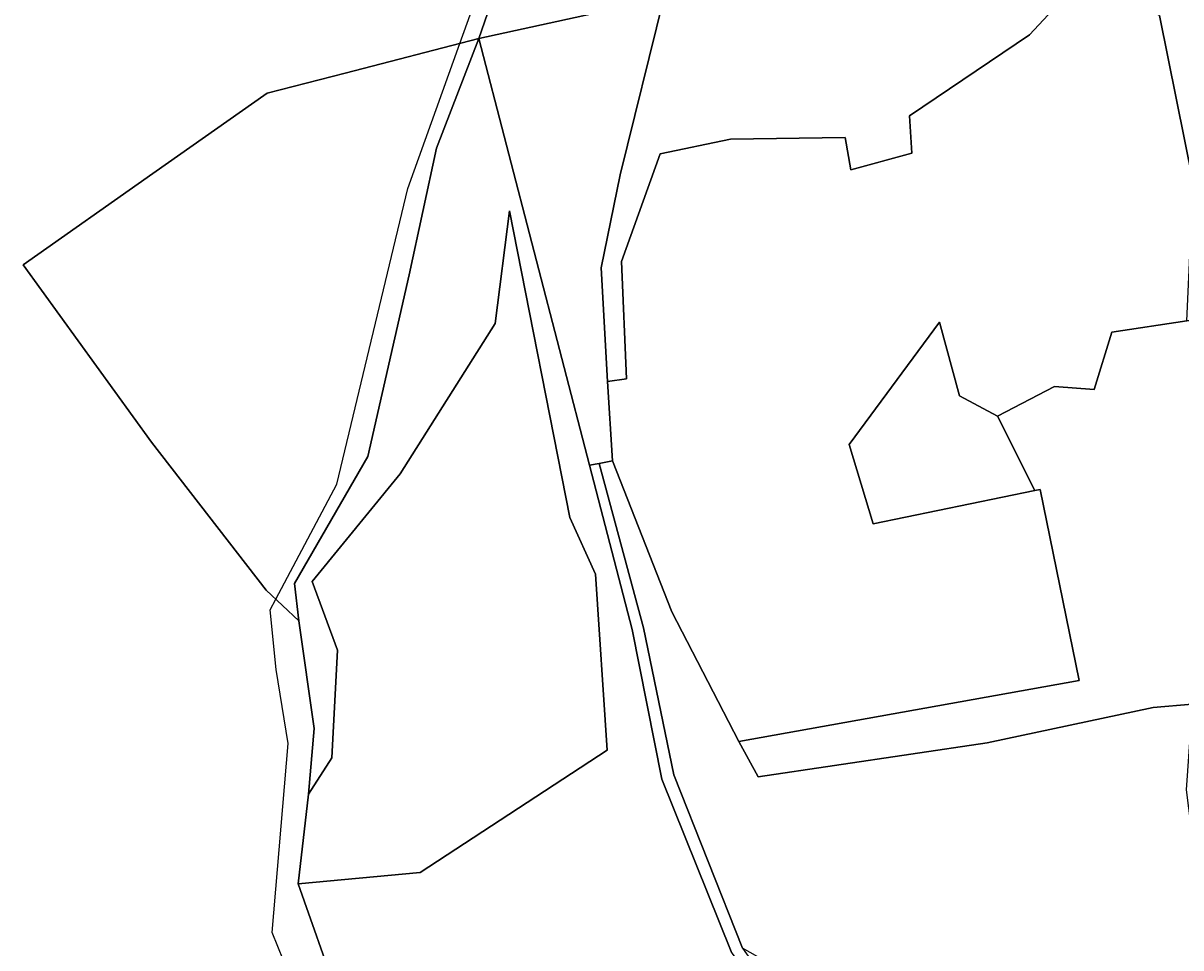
# Model space of a CAD drawing. Extents: x -477304 to -465429, y -1159113 to -1149210.
# Drawn here: x -469047.9 to -468805.4, y -1152388.7 to -1152194.9 of the extents above; entities that cross this region are included whole.
import ezdxf

# ---------------------------------------------------------------- set-up
doc = ezdxf.new("R2010")
doc.units = 0
for name, color, linetype in [('BPEJ_s', 7, 'Continuous'), ('ostatni_s', 7, 'Continuous'), ('PUPFL_s', 7, 'Continuous'), ('trav_porost_s', 7, 'Continuous')]:
    doc.layers.add(name, color=color, linetype=linetype)

msp = doc.modelspace()

# ---------------------------------------------------------------- linework, layer by layer
at = {"layer": 'BPEJ_s'}
for points in [[(-469010.81, -1152529.93), (-469002.33, -1152529.72), (-468999.57, -1152527.6), (-468997.87, -1152476.9), (-468990.45, -1152448.91), (-468989.39, -1152447.42), (-468985.67, -1152444.89), (-468984.68, -1152441.68), (-468983.87, -1152441.04), (-468983.87, -1152431.52), (-468986.84, -1152411.16), (-468989.81, -1152400.13), (-468995.75, -1152385.49), (-468992.36, -1152345.83), (-468994.9, -1152330.35), (-468996.17, -1152317.83), (-468995, -1152315.63), (-468982.18, -1152291.53), (-468967.33, -1152229.6), (-468956.42, -1152199.19), (-468951.81, -1152186.35)], [(-468989.81, -1152400.13), (-468995.75, -1152385.49), (-468992.36, -1152345.83), (-468994.9, -1152330.35), (-468996.17, -1152317.83), (-468995, -1152315.63), (-468982.18, -1152291.53), (-468967.33, -1152229.6), (-468956.42, -1152199.19), (-468951.81, -1152186.35)]]:
    msp.add_lwpolyline(points, dxfattribs=at)
at = {"layer": 'ostatni_s'}
for points in [[(-468899.74, -1152219.24), (-468914.42, -1152222.31), (-468922.53, -1152244.87), (-468921.54, -1152269.45), (-468925.48, -1152270), (-468926.83, -1152246.22), (-468922.83, -1152226.68), (-468913.66, -1152189.65), (-468889.17, -1152184.67), (-468879.65, -1152182.52), (-468807.05, -1152167.07), (-468807.14, -1152183.38), (-468794.61, -1152216.69), (-468801.64, -1152257.19), (-468804.13, -1152257.31), (-468802.78, -1152228.3), (-468809.82, -1152193.34), (-468826.25, -1152185.69), (-468837.06, -1152197.39), (-468862.18, -1152214.35), (-468861.69, -1152222.19), (-468874.49, -1152225.63), (-468875.72, -1152218.87)], [(-468851.75, -1152272.99), (-468843.78, -1152277.31), (-468835.93, -1152292.86), (-468869.82, -1152299.83), (-468874.86, -1152283.24), (-468855.93, -1152257.56)], [(-468920.32, -1152321.98), (-468929.24, -1152287.56), (-468927.23, -1152287.18), (-468917.94, -1152321.66), (-468911.58, -1152352.42), (-468897.2, -1152388.73), (-468877.71, -1152416.31), (-468845.57, -1152436.77), (-468847.29, -1152438.82), (-468880.11, -1152417.89), (-468899.56, -1152389.47), (-468914.1, -1152353.33)]]:
    msp.add_lwpolyline(points, close=True, dxfattribs=at)
for points in [[(-468804.13, -1152257.31), (-468819.84, -1152259.68), (-468823.53, -1152271.71), (-468831.82, -1152271.04), (-468843.78, -1152277.31), (-468851.75, -1152272.99), (-468855.93, -1152257.56), (-468874.86, -1152283.24), (-468869.82, -1152299.83), (-468835.93, -1152292.86), (-468834.81, -1152292.65), (-468826.64, -1152332.68), (-468898, -1152345.46), (-468912.01, -1152318.25), (-468924.43, -1152286.65), (-468925.48, -1152270), (-468921.54, -1152269.45), (-468922.53, -1152244.87), (-468914.42, -1152222.31), (-468899.74, -1152219.24), (-468875.72, -1152218.87), (-468874.49, -1152225.63), (-468861.69, -1152222.19), (-468862.18, -1152214.35), (-468837.06, -1152197.39), (-468826.25, -1152185.69)], [(-468809.82, -1152193.34), (-468802.78, -1152228.3)]]:
    msp.add_lwpolyline(points, dxfattribs=at)
at = {"layer": 'PUPFL_s'}
for points in [[(-468862.93, -1151918.05), (-468836.57, -1152013.95), (-468822.2, -1152062.38), (-468845.53, -1152068.01), (-468893.27, -1152096.67), (-468905.64, -1152107.37), (-468913.72, -1152134.65), (-468906.47, -1152161.32), (-468913.66, -1152189.65), (-468952.46, -1152198.17), (-468939.63, -1152160.98), (-468937.79, -1152132.29), (-468953.58, -1152063.64), (-468951.86, -1152060.26), (-468950.81, -1152036.73), (-468997.2, -1151937.69), (-468994.38, -1151937.14), (-468968.38, -1151934.99), (-468912.32, -1151928.92), (-468871.48, -1151919.25)], [(-468922.83, -1152226.68), (-468926.83, -1152246.22), (-468925.48, -1152270), (-468924.43, -1152286.65), (-468927.23, -1152287.18), (-468929.24, -1152287.56), (-468952.46, -1152198.17), (-468913.66, -1152189.65)], [(-469021.05, -1152282.7), (-469047.92, -1152245.57), (-469020.73, -1152226.43), (-468996.82, -1152209.59), (-468980.45, -1152205.38), (-468952.46, -1152198.17), (-468961.3, -1152221.12), (-468967.06, -1152247.67), (-468975.7, -1152285.71), (-468991.09, -1152312.35), (-468990.13, -1152320.19), (-468997.02, -1152313.74)], [(-468801.64, -1152257.19), (-468798.82, -1152297.53), (-468803.01, -1152337.62), (-468811.17, -1152338.32), (-468845.93, -1152345.71), (-468893.93, -1152352.84), (-468898, -1152345.46), (-468826.64, -1152332.68), (-468834.81, -1152292.65), (-468835.93, -1152292.86), (-468843.78, -1152277.31), (-468831.82, -1152271.04), (-468823.53, -1152271.71), (-468819.84, -1152259.68), (-468804.13, -1152257.31)], [(-468911.58, -1152352.42), (-468917.94, -1152321.66), (-468927.23, -1152287.18), (-468924.43, -1152286.65), (-468912.01, -1152318.25), (-468898, -1152345.46), (-468893.93, -1152352.84), (-468845.93, -1152345.71), (-468811.17, -1152338.32), (-468803.01, -1152337.62), (-468804.27, -1152355.55), (-468802.36, -1152370.38), (-468797.97, -1152379.35), (-468787.93, -1152390.52), (-468776.53, -1152400.21), (-468753.37, -1152410.26), (-468784.54, -1152415.84), (-468798.29, -1152413.25), (-468815.23, -1152412.65), (-468821.05, -1152419.11), (-468829.54, -1152418.51), (-468840.78, -1152408.15), (-468879.04, -1152399.05), (-468897.2, -1152388.73)]]:
    msp.add_lwpolyline(points, close=True, dxfattribs=at)
msp.add_lwpolyline([(-468939.63, -1152160.98), (-468952.46, -1152198.17), (-468980.45, -1152205.38), (-468996.82, -1152209.59), (-469020.73, -1152226.43), (-469047.92, -1152245.57), (-469021.05, -1152282.7), (-468997.02, -1152313.74), (-468990.13, -1152320.19), (-468986.95, -1152342.72), (-468988.13, -1152356.49), (-468990.31, -1152375.28), (-468982.16, -1152398.43)], dxfattribs=at)
at = {"layer": 'trav_porost_s'}
msp.add_lwpolyline([(-468982.16, -1152398.43), (-468990.31, -1152375.28), (-468964.75, -1152372.9), (-468925.53, -1152347.28), (-468928.01, -1152310.37), (-468933.4, -1152298.51), (-468946.03, -1152234.25), (-468948.99, -1152257.88), (-468968.95, -1152289.33), (-468987.35, -1152311.93), (-468982.04, -1152326.34), (-468983.27, -1152348.86), (-468988.13, -1152356.49), (-468986.95, -1152342.72), (-468990.13, -1152320.19), (-468991.09, -1152312.35), (-468975.7, -1152285.71), (-468967.06, -1152247.67), (-468961.3, -1152221.12), (-468952.46, -1152198.17), (-468929.24, -1152287.56), (-468920.32, -1152321.98), (-468914.1, -1152353.33), (-468899.56, -1152389.47)], dxfattribs=at)
msp.add_lwpolyline([(-468982.04, -1152326.34), (-468987.35, -1152311.93), (-468968.95, -1152289.33), (-468948.99, -1152257.88), (-468946.03, -1152234.25), (-468933.4, -1152298.51), (-468928.01, -1152310.37), (-468925.53, -1152347.28), (-468964.75, -1152372.9), (-468990.31, -1152375.28), (-468988.13, -1152356.49), (-468983.27, -1152348.86)], close=True, dxfattribs=at)

doc.saveas('drawing.dxf')
